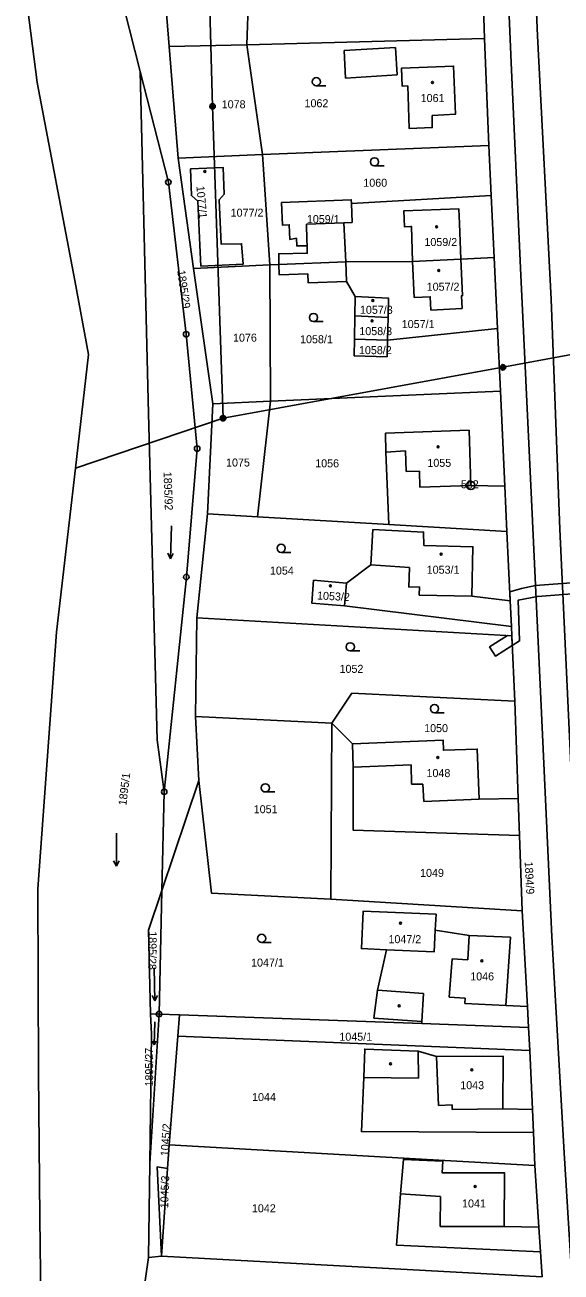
# Model space of a CAD drawing. Extents: x -587171 to -555306, y -1167727 to -1074732.
# Drawn here: x -560163.5 to -560065.8, y -1077191.4 to -1076963.9 of the extents above; entities that cross this region are included whole.
import ezdxf

# ---------------------------------------------------------------- set-up
doc = ezdxf.new("R2010")
doc.units = 0
for name, color, linetype in [('Hranice parcel', 7, 'Continuous'), ('Parcelní čísla', 7, 'Continuous'), ('Poz předměty', 7, 'Continuous'), ('Vnitřní kresba', 7, 'Continuous'), ('Věcná břemena k části', 7, 'Continuous'), ('Značky bodu BP', 7, 'Continuous'), ('Značky budov', 7, 'Continuous'), ('Značky kultur', 7, 'Continuous')]:
    doc.layers.add(name, color=color, linetype=linetype)

msp = doc.modelspace()

# ---------------------------------------------------------------- linework, layer by layer
at = {"layer": 'Hranice parcel'}
for p, q in [((-560079.69, -1076966.43), (-560080.5, -1076945.79)), ((-560138.76, -1076948.28), (-560137.16, -1076967.9)), ((-560122.38, -1076947.6), (-560123.01, -1076967.54)), ((-560161.27, -1076974.44), (-560163.47, -1076957.02)), ((-560079.69, -1076966.43), (-560123.01, -1076967.54)), ((-560078.91, -1076985.94), (-560079.69, -1076966.43)), ((-560123.01, -1076967.54), (-560137.16, -1076967.9)), ((-560137.16, -1076967.9), (-560135.56, -1076988.25)), ((-560123.01, -1076967.54), (-560120.19, -1076987.58)), ((-560154.36, -1077010.57), (-560161.27, -1076974.44)), ((-560135.56, -1076988.25), (-560120.19, -1076987.58)), ((-560078.91, -1076985.94), (-560120.19, -1076987.58)), ((-560120.19, -1076987.58), (-560118.86, -1077007.69)), ((-560078.49, -1076995.04), (-560078.91, -1076985.94)), ((-560135.56, -1076988.25), (-560132.77, -1077008.35)), ((-560077.98, -1077006.38), (-560078.49, -1076995.04)), ((-560118.86, -1077007.69), (-560132.77, -1077008.35)), ((-560132.77, -1077008.35), (-560129.22, -1077033.01)), ((-560117.18, -1077007.61), (-560118.86, -1077007.69)), ((-560118.86, -1077007.69), (-560118.74, -1077032.55)), ((-560084.01, -1077006.66), (-560092.84, -1077007.08)), ((-560077.98, -1077006.38), (-560084.01, -1077006.66)), ((-560077.36, -1077019.32), (-560077.98, -1077006.38)), ((-560151.86, -1077024.03), (-560154.36, -1077010.57)), ((-560103.3, -1077013.49), (-560103.34, -1077017.02)), ((-560103.39, -1077021.23), (-560103.34, -1077017.02)), ((-560103.34, -1077017.02), (-560097.29, -1077017.28)), ((-560097.29, -1077017.28), (-560097.39, -1077021.41)), ((-560097.39, -1077021.41), (-560077.36, -1077019.32)), ((-560076.82, -1077030.75), (-560077.36, -1077019.32)), ((-560097.39, -1077021.41), (-560103.39, -1077021.23)), ((-560076.82, -1077030.75), (-560118.74, -1077032.55)), ((-560076.01, -1077048.07), (-560076.82, -1077030.75)), ((-560129.22, -1077033.01), (-560130.2, -1077053.11)), ((-560118.74, -1077032.55), (-560129.22, -1077033.01)), ((-560118.74, -1077032.55), (-560121.09, -1077053.63)), ((-560075.62, -1077056.34), (-560076.01, -1077048.07)), ((-560130.2, -1077053.11), (-560132.12, -1077072.06)), ((-560121.09, -1077053.63), (-560130.2, -1077053.11)), ((-560097.14, -1077055.05), (-560121.09, -1077053.63)), ((-560075.62, -1077056.34), (-560097.14, -1077055.05)), ((-560075.02, -1077068.97), (-560075.62, -1077056.34)), ((-560104.89, -1077065.74), (-560105.23, -1077069.86)), ((-560074.8, -1077073.67), (-560075.02, -1077068.97)), ((-560132.12, -1077072.06), (-560132.38, -1077090.08)), ((-560074.72, -1077075.35), (-560132.12, -1077072.06)), ((-560105.23, -1077069.86), (-560074.8, -1077073.67)), ((-560074.72, -1077075.35), (-560074.8, -1077073.67)), ((-560161.15, -1077121.46), (-560157.7, -1077074.67)), ((-560074.22, -1077087.27), (-560074.72, -1077075.35)), ((-560073.59, -1077105.02), (-560074.22, -1077087.27)), ((-560107.54, -1077091.25), (-560132.38, -1077090.08)), ((-560132.38, -1077090.08), (-560131.79, -1077101.75)), ((-560107.54, -1077091.25), (-560107.73, -1077123.39)), ((-560103.76, -1077095.05), (-560107.54, -1077091.25)), ((-560138.51, -1077121.79), (-560131.79, -1077101.75)), ((-560138.09, -1077103.79), (-560138.51, -1077121.79)), ((-560073.36, -1077111.74), (-560073.59, -1077105.02)), ((-560072.87, -1077125.5), (-560073.36, -1077111.74)), ((-560160.99, -1077155.03), (-560161.15, -1077121.46)), ((-560139.03, -1077144.33), (-560138.51, -1077121.79)), ((-560107.73, -1077123.39), (-560072.87, -1077125.5)), ((-560071.91, -1077142.96), (-560072.87, -1077125.5)), ((-560140.71, -1077171.57), (-560139.03, -1077144.33)), ((-560139.03, -1077144.33), (-560140.59, -1077144.27)), ((-560139.03, -1077144.33), (-560135.32, -1077144.46)), ((-560135.32, -1077144.46), (-560135.63, -1077148.37)), ((-560091.17, -1077146.08), (-560135.32, -1077144.46)), ((-560071.7, -1077146.8), (-560071.91, -1077142.96)), ((-560071.7, -1077146.8), (-560091.17, -1077146.08)), ((-560071.44, -1077150.96), (-560071.7, -1077146.8)), ((-560135.63, -1077148.37), (-560137.18, -1077168.15)), ((-560071.44, -1077150.96), (-560135.63, -1077148.37)), ((-560070.98, -1077161.71), (-560071.44, -1077150.96)), ((-560160.73, -1077181.51), (-560160.99, -1077155.03)), ((-560070.8, -1077165.92), (-560070.98, -1077161.71)), ((-560070.53, -1077171.97), (-560070.8, -1077165.92)), ((-560137.18, -1077168.15), (-560137.48, -1077172.47)), ((-560140.71, -1077171.57), (-560140.93, -1077188.72)), ((-560069.79, -1077183.19), (-560070.53, -1077171.97)), ((-560137.48, -1077172.47), (-560138.57, -1077188.49)), ((-560160.55, -1077199.12), (-560160.73, -1077181.51)), ((-560069.49, -1077187.69), (-560069.79, -1077183.19)), ((-560069.19, -1077192.24), (-560069.49, -1077187.69)), ((-560138.57, -1077188.49), (-560140.93, -1077188.72)), ((-560138.57, -1077188.49), (-560069.19, -1077192.24))]:
    msp.add_line(p, q, dxfattribs=at)
for points in [[(-560081.39, -1076838.77), (-560080.61, -1076844.79), (-560078.46, -1076885.64), (-560076.77, -1076926.81), (-560074.77, -1076972.18), (-560073.12, -1077009.56), (-560071.29, -1077047.93), (-560069.41, -1077088.13), (-560067.46, -1077130.16), (-560065.21, -1077169.66), (-560062.46, -1077214.21), (-560061.17, -1077232.38), (-560061.09, -1077233.9), (-560061.7, -1077235.89), (-560062.89, -1077237.55), (-560064.13, -1077238.39)], [(-560145.65, -1076948.58), (-560146.42, -1076956.82), (-560142.45, -1076972.45)], [(-560089.23, -1076980.47), (-560085.03, -1076980.22), (-560085.34, -1076971.45), (-560094.83, -1076971.8), (-560094.74, -1076975.1), (-560093.7, -1076975.07), (-560093.45, -1076982.8), (-560089.25, -1076982.67), (-560089.23, -1076980.47)], [(-560138.09, -1077103.79), (-560139.4, -1077094.33), (-560140.93, -1077034.79), (-560142.45, -1076972.45)], [(-560142.45, -1076972.45), (-560137.33, -1076992.61), (-560134.09, -1077020.35), (-560132.09, -1077041.2), (-560134.05, -1077064.63), (-560138.09, -1077103.79)], [(-560133.33, -1076990.2), (-560133.13, -1076995.07), (-560131.96, -1076996.1), (-560131.58, -1077004.08), (-560131.41, -1077007.92), (-560123.71, -1077007.58), (-560123.98, -1077003.83), (-560127.74, -1077003.9), (-560128.1, -1076995.81), (-560127.15, -1076994.81), (-560127.35, -1076989.91), (-560133.33, -1076990.2)], [(-560078.49, -1076995.04), (-560103.96, -1076996.52), (-560103.99, -1076995.83), (-560116.71, -1076996.33), (-560116.54, -1077000.44), (-560115.29, -1077000.39), (-560115.18, -1077003.05), (-560114.01, -1077002.84)], [(-560092.84, -1077007.08), (-560093.04, -1077000.68), (-560093.14, -1077000.68), (-560094.32, -1077000.73), (-560094.43, -1076997.87), (-560084.39, -1076997.48), (-560084.3, -1077000.14), (-560084.01, -1077006.66)], [(-560114.01, -1077002.84), (-560113.94, -1077004.23), (-560112.03, -1077004.2), (-560112.01, -1077005.58), (-560117.22, -1077005.68), (-560117.18, -1077007.61)], [(-560092.84, -1077007.08), (-560105.01, -1077007.17), (-560117.18, -1077007.61)], [(-560117.18, -1077007.61), (-560117.15, -1077009.51), (-560111.93, -1077009.35), (-560111.88, -1077010.95), (-560104.84, -1077010.71), (-560103.3, -1077013.49)], [(-560084.01, -1077006.66), (-560083.71, -1077013.31), (-560083.91, -1077013.32), (-560083.81, -1077015.65), (-560089.47, -1077015.93), (-560089.6, -1077013.52), (-560092.53, -1077013.62), (-560092.84, -1077007.08)], [(-560103.3, -1077013.49), (-560097.2, -1077013.78), (-560097.29, -1077017.28)], [(-560097.39, -1077021.41), (-560097.48, -1077024.44), (-560103.48, -1077024.26), (-560103.39, -1077021.23)], [(-560157.7, -1077074.67), (-560154.26, -1077044.8), (-560151.86, -1077024.03)], [(-560076.01, -1077048.07), (-560082.22, -1077047.94), (-560082.52, -1077037.87), (-560097.74, -1077038.4), (-560097.7, -1077041.88), (-560097.14, -1077055.05)], [(-560075.02, -1077068.97), (-560082.01, -1077068.1), (-560081.83, -1077059.09), (-560090.77, -1077058.87), (-560090.82, -1077056.42), (-560100.06, -1077055.98), (-560100.43, -1077062.43), (-560104.89, -1077065.74)], [(-560104.89, -1077065.74), (-560110.86, -1077065.22), (-560111.2, -1077069.38), (-560105.23, -1077069.86)], [(-560074.22, -1077087.27), (-560103.87, -1077085.81), (-560107.54, -1077091.25)], [(-560073.59, -1077105.02), (-560080.69, -1077105.13), (-560081.03, -1077096), (-560087.2, -1077096.23), (-560087.25, -1077094.38), (-560103.76, -1077095.05)], [(-560103.76, -1077095.05), (-560103.63, -1077099.29), (-560103.68, -1077110.77), (-560073.36, -1077111.74)], [(-560131.79, -1077101.75), (-560129.5, -1077122.28), (-560107.73, -1077123.39)], [(-560138.51, -1077121.79), (-560140.93, -1077129.03), (-560140.59, -1077144.27)], [(-560097.57, -1077132.6), (-560102.15, -1077132.38), (-560101.83, -1077125.55), (-560088.55, -1077126.12), (-560088.7, -1077129)], [(-560088.7, -1077129), (-560088.91, -1077133.01), (-560097.57, -1077132.6)], [(-560071.91, -1077142.96), (-560075.83, -1077142.79), (-560075.01, -1077130.32), (-560082.49, -1077129.98), (-560088.7, -1077129)], [(-560097.57, -1077132.6), (-560099.23, -1077139.96), (-560099.88, -1077145.07), (-560091.14, -1077145.68), (-560091.17, -1077146.08)], [(-560140.59, -1077144.27), (-560140.41, -1077147.99), (-560140.71, -1077171.57)], [(-560070.98, -1077161.71), (-560076.36, -1077161.59), (-560076.33, -1077152), (-560088.46, -1077152.09), (-560091.83, -1077151.12), (-560101.55, -1077150.73), (-560101.73, -1077155.87), (-560102.14, -1077165.76), (-560070.8, -1077165.92)], [(-560070.53, -1077171.97), (-560086.97, -1077171.03), (-560137.18, -1077168.15)], [(-560138.57, -1077188.49), (-560139.35, -1077172.18), (-560137.48, -1077172.47)], [(-560069.79, -1077183.19), (-560076.13, -1077183.07), (-560076.05, -1077173.29), (-560087.43, -1077173.3), (-560087.33, -1077171.16), (-560094.49, -1077170.85), (-560095, -1077177.12), (-560095.74, -1077186.46), (-560069.49, -1077187.69)], [(-560140.93, -1077188.72), (-560142.66, -1077200.71), (-560143.18, -1077208.07)]]:
    msp.add_lwpolyline(points, dxfattribs=at)
at = {"layer": 'Poz předměty'}
for p, q in [((-560129.28, -1076978.79), (-560131.04, -1076915.53)), ((-560127.37, -1077035.66), (-560129.28, -1076978.79)), ((-560076.35, -1077026.38), (-560022.67, -1077016.38)), ((-560127.37, -1077035.66), (-560076.35, -1077026.38)), ((-560154.26, -1077044.8), (-560127.37, -1077035.66))]:
    msp.add_line(p, q, dxfattribs=at)
for centre, radius in [((-560129.28, -1076978.79), 0.5), ((-560129.28, -1076978.79), 0.5), ((-560129.28, -1076978.79), 0.4), ((-560129.28, -1076978.79), 0.4), ((-560129.28, -1076978.79), 0.3), ((-560129.28, -1076978.79), 0.3), ((-560129.28, -1076978.79), 0.2), ((-560129.28, -1076978.79), 0.2), ((-560129.28, -1076978.79), 0.1), ((-560129.28, -1076978.79), 0.1), ((-560076.35, -1077026.38), 0.5), ((-560076.35, -1077026.38), 0.4), ((-560076.35, -1077026.38), 0.3), ((-560076.35, -1077026.38), 0.2), ((-560076.35, -1077026.38), 0.1), ((-560127.37, -1077035.66), 0.5), ((-560127.37, -1077035.66), 0.5), ((-560127.37, -1077035.66), 0.4), ((-560127.37, -1077035.66), 0.4), ((-560127.37, -1077035.66), 0.3), ((-560127.37, -1077035.66), 0.3), ((-560127.37, -1077035.66), 0.2), ((-560127.37, -1077035.66), 0.2), ((-560127.37, -1077035.66), 0.1), ((-560127.37, -1077035.66), 0.1)]:
    msp.add_circle(centre, radius, dxfattribs=at)
at = {"layer": 'Vnitřní kresba'}
for p, q in [((-560072.6, -1076905.19), (-560070.08, -1076965.9)), ((-560070.08, -1076965.9), (-560067.59, -1077013.95)), ((-560105.31, -1076968.59), (-560095.92, -1076968.04)), ((-560105.08, -1076973.63), (-560105.31, -1076968.59)), ((-560095.92, -1076968.04), (-560095.65, -1076973.03)), ((-560095.65, -1076973.03), (-560105.08, -1076973.63)), ((-560103.96, -1076996.52), (-560103.83, -1076999.94)), ((-560105.36, -1077000), (-560112.18, -1077000.27)), ((-560112.18, -1077000.27), (-560112.07, -1077003.15)), ((-560103.83, -1076999.94), (-560105.36, -1077000)), ((-560105.36, -1077000), (-560105.01, -1077007.17)), ((-560112.07, -1077003.15), (-560112.03, -1077004.2)), ((-560105.01, -1077007.17), (-560104.84, -1077010.71)), ((-560067.59, -1077013.95), (-560065.97, -1077055.87)), ((-560094.14, -1077041.61), (-560097.7, -1077041.88)), ((-560093.99, -1077045.39), (-560094.14, -1077041.61)), ((-560091.56, -1077045.34), (-560093.99, -1077045.39)), ((-560091.48, -1077048.22), (-560091.56, -1077045.34)), ((-560082.22, -1077047.94), (-560091.48, -1077048.22)), ((-560065.97, -1077055.87), (-560063.86, -1077101.54)), ((-560093.4, -1077062.89), (-560100.43, -1077062.43)), ((-560093.48, -1077066.47), (-560093.4, -1077062.89)), ((-560091.58, -1077066.41), (-560093.48, -1077066.47)), ((-560091.61, -1077067.96), (-560091.58, -1077066.41)), ((-560082.01, -1077068.1), (-560091.61, -1077067.96)), ((-560093.08, -1077098.89), (-560103.63, -1077099.29)), ((-560093, -1077102.4), (-560093.08, -1077098.89)), ((-560090.93, -1077102.4), (-560093, -1077102.4)), ((-560090.79, -1077105.59), (-560090.93, -1077102.4)), ((-560080.69, -1077105.13), (-560090.79, -1077105.59)), ((-560082.49, -1077129.98), (-560082.77, -1077134.43)), ((-560085.63, -1077134.24), (-560086.14, -1077141.23)), ((-560082.77, -1077134.43), (-560085.63, -1077134.24)), ((-560099.23, -1077139.96), (-560090.83, -1077140.55)), ((-560090.83, -1077140.55), (-560091.14, -1077145.68)), ((-560086.14, -1077141.23), (-560083.22, -1077141.44)), ((-560083.22, -1077141.44), (-560083.28, -1077142.38)), ((-560083.28, -1077142.38), (-560075.83, -1077142.79)), ((-560091.72, -1077156.02), (-560091.83, -1077151.12)), ((-560088.46, -1077152.09), (-560088.1, -1077161.01)), ((-560101.73, -1077155.87), (-560091.72, -1077156.02)), ((-560088.1, -1077161.01), (-560085.62, -1077160.91)), ((-560085.62, -1077160.91), (-560085.61, -1077161.76)), ((-560085.61, -1077161.76), (-560076.36, -1077161.59)), ((-560095, -1077177.12), (-560087.76, -1077177.63)), ((-560087.76, -1077177.63), (-560087.79, -1077183.09)), ((-560087.79, -1077183.09), (-560076.13, -1077183.07))]:
    msp.add_line(p, q, dxfattribs=at)
at = {"layer": 'Věcná břemena k části'}
for points in [[(-560070.45, -1077066.2), (-560073, -1077066.69), (-560075.1, -1077067.32), (-560075.02, -1077068.97), (-560074.8, -1077073.67), (-560074.72, -1077075.35), (-560074.65, -1077077.1), (-560073.34, -1077076.28), (-560073.57, -1077068.84), (-560070.07, -1077068.16), (-560061.36, -1077067.5), (-560061.49, -1077065.51)], [(-560074.65, -1077077.1), (-560074.72, -1077075.35), (-560075.54, -1077075.3), (-560078.8, -1077077.36), (-560077.74, -1077079.05)]]:
    msp.add_lwpolyline(points, close=True, dxfattribs=at)
at = {"layer": 'Značky bodu BP'}
for centre, radius in [((-560137.33, -1076992.61), 0.5), ((-560137.33, -1076992.61), 0.0303), ((-560134.09, -1077020.35), 0.5), ((-560134.09, -1077020.35), 0.0303), ((-560132.09, -1077041.2), 0.5), ((-560132.09, -1077041.2), 0.0303), ((-560082.22, -1077047.94), 0.75), ((-560082.22, -1077047.94), 0.03), ((-560134.05, -1077064.63), 0.5), ((-560134.05, -1077064.63), 0.0303), ((-560138.09, -1077103.79), 0.5), ((-560138.09, -1077103.79), 0.0303), ((-560139.03, -1077144.33), 0.5), ((-560139.03, -1077144.33), 0.0303)]:
    msp.add_circle(centre, radius, dxfattribs=at)
at = {"layer": 'Značky budov'}
for centre in [(-560089.21, -1076974.42), (-560130.67, -1076990.66), (-560088.44, -1077000.75), (-560088.07, -1077008.7), (-560100.07, -1077014.19), (-560100.22, -1077017.91), (-560088.19, -1077040.88), (-560087.63, -1077060.46), (-560107.81, -1077066.23), (-560088.23, -1077097.55), (-560095.03, -1077127.75), (-560080.19, -1077134.64), (-560095.27, -1077142.85), (-560096.85, -1077153.41), (-560082.05, -1077154.51), (-560081.43, -1077175.78)]:
    msp.add_circle(centre, 0.175, dxfattribs=at)
at = {"layer": 'Značky kultur'}
for p, q in [((-560110.37, -1076975.05), (-560108.62, -1076975.05)), ((-560099.77, -1076989.66), (-560098.02, -1076989.66)), ((-560110.89, -1077018.05), (-560109.14, -1077018.05)), ((-560136.76, -1077055.29), (-560136.97, -1077061.28)), ((-560136.97, -1077061.28), (-560137.44, -1077060.29)), ((-560136.97, -1077061.28), (-560136.44, -1077060.33)), ((-560116.78, -1077060.13), (-560115.03, -1077060.13)), ((-560104.19, -1077078.1), (-560102.44, -1077078.1)), ((-560088.83, -1077089.37), (-560087.08, -1077089.37)), ((-560119.67, -1077103.83), (-560117.92, -1077103.83)), ((-560146.81, -1077111.36), (-560146.81, -1077117.36)), ((-560146.81, -1077117.36), (-560147.31, -1077116.38)), ((-560146.81, -1077117.36), (-560146.31, -1077116.38)), ((-560120.32, -1077131.28), (-560118.57, -1077131.28)), ((-560139.9, -1077135.91), (-560139.8, -1077141.91)), ((-560139.8, -1077141.91), (-560140.31, -1077140.94)), ((-560139.8, -1077141.91), (-560139.31, -1077140.92)), ((-560139.83, -1077145.77), (-560139.9, -1077149.97)), ((-560139.9, -1077149.97), (-560140.24, -1077149.28)), ((-560139.9, -1077149.97), (-560139.54, -1077149.29))]:
    msp.add_line(p, q, dxfattribs=at)
for centre in [(-560110.37, -1076974.3), (-560099.77, -1076988.91), (-560110.89, -1077017.3), (-560116.78, -1077059.38), (-560104.19, -1077077.35), (-560088.83, -1077088.62), (-560119.67, -1077103.08), (-560120.32, -1077130.53)]:
    msp.add_circle(centre, 0.75, dxfattribs=at)

# ---------------------------------------------------------------- texts
at = {"layer": 'Parcelní čísla'}
for s, p in [('1061', (-560091.35, -1076978)), ('1078', (-560127.61, -1076979.14)), ('1062', (-560112.52, -1076978.95)), ('1060', (-560101.8, -1076993.45)), ('1077/2', (-560125.98, -1076998.91)), ('1059/1', (-560112.09, -1077000.08)), ('1059/2', (-560090.67, -1077004.26)), ('1057/2', (-560090.25, -1077012.41)), ('1057/3', (-560102.42, -1077016.62)), ('1058/3', (-560102.53, -1077020.51)), ('1057/1', (-560094.8, -1077019.22)), ('1076', (-560125.55, -1077021.7)), ('1058/1', (-560113.33, -1077021.99)), ('1058/2', (-560102.6, -1077023.98)), ('1075', (-560126.82, -1077044.47)), ('1056', (-560110.57, -1077044.62)), ('1055', (-560090.13, -1077044.53)), ('1054', (-560118.82, -1077064.18)), ('1053/1', (-560090.25, -1077064.02)), ('1052', (-560106.14, -1077082.1)), ('1050', (-560090.72, -1077092.91)), ('1048', (-560090.29, -1077101.11)), ('1051', (-560121.78, -1077107.7)), ('1049', (-560091.46, -1077119.31)), ('1047/2', (-560097.22, -1077131.4)), ('1047/1', (-560122.26, -1077135.67)), ('1046', (-560082.32, -1077138.19)), ('1045/1', (-560106.17, -1077149.19)), ('1043', (-560084.14, -1077158.03)), ('1044', (-560122.08, -1077160.19)), ('1042', (-560122.11, -1077180.48)), ('1041', (-560083.81, -1077179.6))]:
    msp.add_text(s, height=1.46, dxfattribs=at).set_placement(p)
for s, rotation, p in [('1077/1', 275, (-560132.23, -1076993.34)), ('1895/29', 278, (-560135.72, -1077008.75)), ('1895/92', 272, (-560138.21, -1077045.45)), ('1053/2', 357, (-560110.27, -1077068.71)), ('1895/1', 83, (-560145, -1077106.35)), ('1894/9', 273, (-560072.4, -1077116.56)), ('1895/28', 269, (-560140.89, -1077129.21)), ('1895/27', 90, (-560140.11, -1077157.54)), ('1045/2', 86, (-560137.32, -1077170.3)), ('1045/3', 88, (-560137.38, -1077179.77))]:
    msp.add_text(s, height=1.46, rotation=rotation, dxfattribs=at).set_placement(p)
at = {"layer": 'Značky bodu BP'}
msp.add_text('582', height=1.46, dxfattribs=at).set_placement((-560084.03, -1077048.44))

doc.saveas('drawing.dxf')
